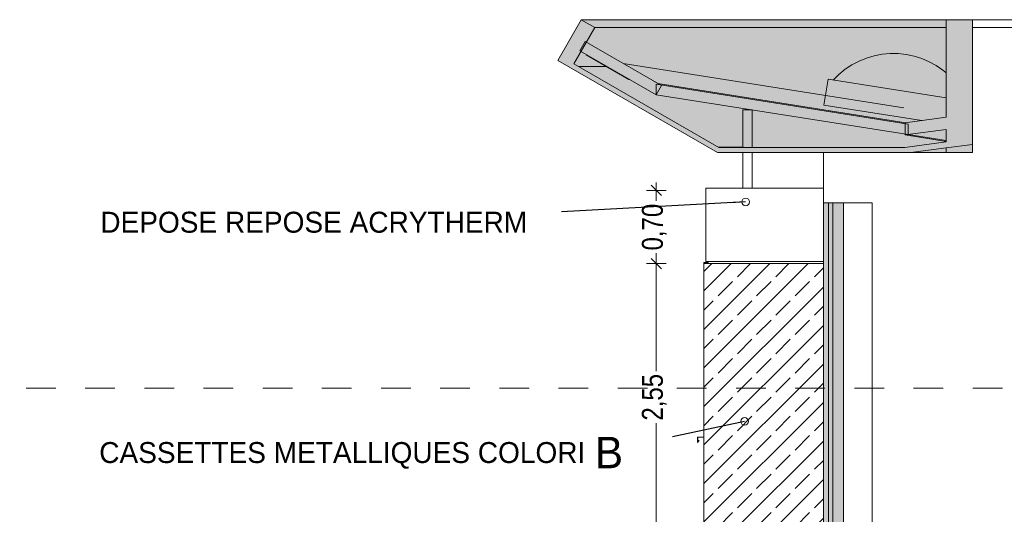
# Model space of a CAD drawing. Header units: millimetres. Extents: x 52659 to 1698020, y -10054 to 104697.
# Tile 348 of 363: x 1442421 to 1451814, y 3 to 4726. Entities that reach past the tile are written whole.
import ezdxf

# ---------------------------------------------------------------- set-up
doc = ezdxf.new("R2010")
doc.units = ezdxf.units.MM
doc.header["$MEASUREMENT"] = 0
doc.linetypes.add('Traits', pattern=[564.444447, 282.222223, -282.222223])
for name, color, linetype in [('02-04 CASSETTES CLAIRES', 7, 'Continuous'), ('02-04 CASSETTES FONCEES', 7, 'Continuous'), ('02-04 Mur.Construction', 7, 'Continuous'), ('05-02 Cotation 200ème 100ème.Cotations', 7, 'Continuous'), ('06-05 Etiquette.Texte', 7, 'Continuous'), ('08-01 2D Dessin général.2D', 7, 'Continuous'), ('A-GLAZ-____-OTLN.Modèle IFC', 7, 'Continuous'), ('A-ROOF-____-OTLN.Modèle IFC', 7, 'Continuous'), ('A-WALL-____-OTLN.Modèle IFC', 7, 'Continuous'), ('Fenêtres ARCHICAD', 7, 'Continuous')]:
    doc.layers.add(name, color=color, linetype=linetype)
doc.styles.add('STYLE_GENERE_3', font='ARIALN.TTF')
doc.dimstyles.new('STYLE_GENERE__2', dxfattribs={"dimtxt": 200, "dimasz": 95, "dimexe": 0.18, "dimexo": 100, "dimgap": 0, "dimtad": 0, "dimlfac": 0.001, "dimzin": 0, "dimdsep": 46, "dimtxsty": 'STYLE_GENERE_3', "dimblk": 'ARROWHEAD_6', "dimblk1": 'ARROWHEAD_6', "dimblk2": 'ARROWHEAD_6', "dimcen": 0.09, "dimclrd": 7, "dimclre": 7, "dimclrt": 7, "dimazin": 0, "dimtfac": 1, "dimtdec": 4, "dimtmove": 0, "dimatfit": 3, "dimfxl": 1, "dimtolj": 1, "dimtzin": 0, "dimarcsym": 0})
doc.dimstyles.new('STYLE_GENERE__4', dxfattribs={"dimtxt": 0.18, "dimasz": 145.92, "dimexe": 0.18, "dimexo": 0.0625, "dimgap": 0, "dimtad": 0, "dimtih": 1, "dimtoh": 1, "dimdec": 4, "dimzin": 0, "dimdsep": 46, "dimcen": 0.09, "dimadec": 0, "dimazin": 0, "dimtfac": 1, "dimtdec": 4, "dimtmove": 0, "dimatfit": 3, "dimldrblk": 'ARROWHEAD_1', "dimfxl": 1, "dimtolj": 1, "dimtzin": 0, "dimarcsym": 0})

# ---------------------------------------------------------------- blocks, each defined once
blk = doc.blocks.new('Élément de coupe_1223_5', base_point=(1478457.7, -7243.3))
at = {"layer": 'A-ROOF-____-OTLN.Modèle IFC', "linetype": 'Continuous', "lineweight": 0, "true_color": 0xffffff}
for points in [[(1449077.7, 3456.7), (1449228.1, 3456.7), (1449228.1, 3506.7), (1449091.1, 3506.7), (1447708.4, 4305), (1447908.4, 4651.4), (1447778.5, 4726.4), (1447553.5, 4336.7)], [(1451509, 4726.4), (1451259, 4726.4), (1451259, 3502), (1451509, 3535.6)], [(1448542.1, 4096.9), (1447814.6, 4516.9), (1447764.6, 4430.3), (1448492.1, 4010.3)], [(1448492.1, 4110.3), (1448492.1, 4010.3), (1450896.1, 3629.6), (1450896.1, 3729.6)], [(1451259, 3794.3), (1450867.3, 3741.6), (1450867.3, 3626.1), (1451259, 3678.8)], [(1449228.1, 3506.7), (1449228.1, 3456.7), (1450278.9, 3456.7), (1450278.9, 3506.7)], [(1450922.6, 3456.7), (1451259, 3502), (1451259, 3559.7), (1450865.1, 3506.7), (1450278.9, 3506.7), (1450278.9, 3456.7)]]:
    blk.add_hatch(color=7, dxfattribs=at).paths.add_polyline_path(points)
at = {"layer": 'A-ROOF-____-OTLN.Modèle IFC', "color": 7, "linetype": 'Continuous', "lineweight": 18}
for p, q in [((1447778.5, 4726.4), (1447553.5, 4336.7)), ((1447778.5, 4726.4), (1447908.4, 4651.4)), ((1451259, 4726.4), (1451259, 3794.3)), ((1451509, 4726.4), (1451259, 4726.4)), ((1451509, 4726.4), (1451509, 3535.6)), ((1447908.4, 4651.4), (1447708.4, 4305)), ((1447814.6, 4516.9), (1447764.6, 4430.3)), ((1447814.6, 4516.9), (1448542.1, 4096.9)), ((1447553.5, 4336.7), (1449077.7, 3456.7)), ((1447708.4, 4305), (1449091.1, 3506.7)), ((1448492.1, 4110.3), (1448492.1, 4010.3)), ((1448492.1, 4110.3), (1450896.1, 3729.6)), ((1448542.1, 4096.9), (1448492.1, 4010.3)), ((1451259, 3794.3), (1450867.3, 3741.6)), ((1450867.3, 3741.6), (1450867.3, 3626.1)), ((1451259, 3678.8), (1450867.3, 3626.1)), ((1450896.1, 3729.6), (1450896.1, 3629.6)), ((1451259, 3678.8), (1451259, 3559.7)), ((1450867.3, 3626.1), (1451259, 3564.1)), ((1451259, 3572.1), (1450896.1, 3629.6)), ((1451259, 3456.7), (1451259, 3502)), ((1451509, 3535.6), (1451509, 3456.7)), ((1450922.6, 3456.7), (1451259, 3456.7)), ((1451509, 3456.7), (1451259, 3456.7))]:
    blk.add_line(p, q, dxfattribs=at)
at = {"layer": 'A-ROOF-____-OTLN.Modèle IFC', "color": 251, "linetype": 'Continuous', "lineweight": 0, "true_color": 0x5d5d5d}
for p, q in [((1447778.5, 4726.4), (1449477.7, 4726.4)), ((1449477.7, 4726.4), (1451259, 4726.4)), ((1451509, 4726.4), (1457077.7, 4726.4)), ((1451259, 4651.4), (1447908.4, 4651.4)), ((1457077.7, 4651.4), (1451509, 4651.4)), ((1448230.6, 4156.4), (1447824.9, 4390.7)), ((1447751.7, 4280), (1448016.5, 4280)), ((1448232.8, 4160), (1448230.6, 4156.4)), ((1448230.6, 4156.4), (1448239.1, 4156.4)), ((1448464.4, 4141.8), (1448507.1, 4117.6)), ((1448507.1, 4117.6), (1450874.9, 3742.6)), ((1448507.1, 4117.1), (1448507.1, 4117.6)), ((1449085.4, 3510), (1449318.1, 3510))]:
    blk.add_line(p, q, dxfattribs=at)
at = {"layer": 'A-ROOF-____-OTLN.Modèle IFC', "color": 7, "linetype": 'Continuous', "lineweight": 18, "flags": 128}
for points in [[(1447764.6, 4430.3), (1448492.1, 4010.3), (1450896.1, 3629.6)], [(1451509, 3535.6), (1451259, 3502), (1450922.6, 3456.7), (1450278.9, 3456.7), (1449228.1, 3456.7), (1449077.7, 3456.7)], [(1451259, 3559.7), (1450865.1, 3506.7), (1450278.9, 3506.7), (1449228.1, 3506.7), (1449091.1, 3506.7)]]:
    blk.add_lwpolyline(points, dxfattribs=at)
blk = doc.blocks.new('Élément de coupe_1229_5', base_point=(1478457.7, -7243.3))
at = {"layer": '02-04 Mur.Construction', "color": 7, "linetype": 'Continuous', "lineweight": 9}
blk.add_line((1448988, 2396.7), (1448988, 2416.7), dxfattribs=at)
blk = doc.blocks.new('Élément de coupe_1230_5', base_point=(1478457.7, -7243.3))
at = {"layer": 'Fenêtres ARCHICAD', "color": 7, "linetype": 'Continuous', "lineweight": 5}
for p, q in [((1448888, 739.6), (1448948, 743.1)), ((1448888, 689.5), (1448888, 739.6)), ((1448903.1, 707.6), (1448888, 689.5)), ((1448948, 740.1), (1448891, 736.7)), ((1448891, 736.7), (1448891, 696.7)), ((1448891, 696.7), (1448901, 709.7)), ((1448901, 709.7), (1448903.1, 707.6))]:
    blk.add_line(p, q, dxfattribs=at)
blk = doc.blocks.new('Élément de coupe_1234_5', base_point=(1478457.7, -7243.3))
at = {"layer": '02-04 Mur.Construction', "color": 7, "linetype": 'Continuous', "lineweight": 9}
for p, q in [((1448968, 3116.7), (1448988, 3116.7)), ((1448968, 2416.7), (1448968, 3116.7)), ((1448988, 2416.7), (1448968, 2416.7))]:
    blk.add_line(p, q, dxfattribs=at)
blk = doc.blocks.new('Élément de coupe_1235_5', base_point=(1478457.7, -7243.3))
at = {"layer": '02-04 Mur.Construction', "color": 7, "linetype": 'Continuous', "lineweight": 9}
for p, q in [((1450087.7, 3116.7), (1448988, 3116.7)), ((1450087.7, 2416.7), (1448988, 2416.7))]:
    blk.add_line(p, q, dxfattribs=at)
blk = doc.blocks.new('Élément de coupe_1240_5', base_point=(1478457.7, -7243.3))
at = {"layer": '02-04 CASSETTES CLAIRES', "color": 7, "linetype": 'Continuous', "lineweight": 9}
for p, q in [((1448948, 1401.2), (1449943.5, 2396.7)), ((1448948, 1768.9), (1449575.8, 2396.7)), ((1448948, 2136.6), (1449208.1, 2396.7)), ((1448948, 2320.5), (1449024.2, 2396.7)), ((1448948, -153.3), (1448948, 2396.7)), ((1448948, 2396.7), (1450087.7, 2396.7)), ((1449267, 2271.8), (1449391.9, 2396.7)), ((1449634.7, 2271.8), (1449759.6, 2396.7)), ((1450002.4, 2271.8), (1450087.7, 2357.1)), ((1448948, 1033.6), (1450087.7, 2173.2)), ((1449083.1, 2087.9), (1449221, 2225.8)), ((1449450.8, 2087.9), (1449588.7, 2225.8)), ((1449818.5, 2087.9), (1449956.4, 2225.8)), ((1448948, 1952.8), (1449037.2, 2042)), ((1449267, 1904.1), (1449404.9, 2042)), ((1449634.7, 1904.1), (1449772.5, 2042)), ((1450002.4, 1904.1), (1450087.7, 1989.4)), ((1448948, 665.9), (1450087.7, 1805.5)), ((1449083.1, 1720.2), (1449221, 1858.1)), ((1449450.8, 1720.2), (1449588.7, 1858.1)), ((1449818.5, 1720.2), (1449956.4, 1858.1)), ((1448948, 1585.1), (1449037.2, 1674.3)), ((1449267, 1536.4), (1449404.9, 1674.3)), ((1449634.7, 1536.4), (1449772.5, 1674.3)), ((1450002.4, 1536.4), (1450087.7, 1621.7)), ((1448948, 298.2), (1450087.7, 1437.9)), ((1449083.1, 1352.5), (1449221, 1490.4)), ((1449450.8, 1352.5), (1449588.7, 1490.4)), ((1449818.5, 1352.5), (1449956.4, 1490.4)), ((1448948, 1217.4), (1449037.2, 1306.6)), ((1449267, 1168.7), (1449404.9, 1306.6)), ((1449634.7, 1168.7), (1449772.5, 1306.6)), ((1450002.4, 1168.7), (1450087.7, 1254)), ((1448948, -69.5), (1450087.7, 1070.2)), ((1449083.1, 984.8), (1449221, 1122.7)), ((1449450.8, 984.8), (1449588.7, 1122.7)), ((1449818.5, 984.8), (1449956.4, 1122.7)), ((1448948, 849.7), (1449037.2, 938.9)), ((1449267, 801), (1449404.9, 938.9)), ((1449634.7, 801), (1449772.5, 938.9)), ((1450002.4, 801), (1450087.7, 886.3)), ((1449083.1, 617.1), (1449221, 755)), ((1449450.8, 617.1), (1449588.7, 755)), ((1449818.5, 617.1), (1449956.4, 755)), ((1449232, -153.3), (1450087.7, 702.5)), ((1448948, 482), (1449037.2, 571.2)), ((1449267, 433.3), (1449404.9, 571.2)), ((1449634.7, 433.3), (1449772.5, 571.2)), ((1450002.4, 433.3), (1450087.7, 518.6)), ((1449083.1, 249.4), (1449221, 387.3)), ((1449450.8, 249.4), (1449588.7, 387.3)), ((1449818.5, 249.4), (1449956.4, 387.3)), ((1449599.7, -153.3), (1450087.7, 334.8)), ((1448948, 114.3), (1449037.2, 203.5)), ((1449267, 65.6), (1449404.9, 203.5)), ((1449634.7, 65.6), (1449772.5, 203.5)), ((1450002.4, 65.6), (1450087.7, 150.9)), ((1449083.1, -118.3), (1449221, 19.6)), ((1449450.8, -118.3), (1449588.7, 19.6)), ((1449818.5, -118.3), (1449956.4, 19.6)), ((1449967.3, -153.3), (1450087.7, -32.9)), ((1448948, -153.3), (1450087.7, -153.3))]:
    blk.add_line(p, q, dxfattribs=at)
blk = doc.blocks.new('Élément de coupe_1241_5', base_point=(1478457.7, -7243.3))
at = {"layer": 'A-WALL-____-OTLN.Modèle IFC', "color": 7, "linetype": 'Continuous', "lineweight": 9}
for p, q in [((1449408.1, 3865.2), (1449408, 3865.2)), ((1449408, 3506.7), (1449408, 3865.2)), ((1449408, 3116.7), (1449408, 3456.7))]:
    blk.add_line(p, q, dxfattribs=at)
blk = doc.blocks.new('Élément de coupe_1247_5', base_point=(1478457.7, -7243.3))
at = {"layer": 'A-WALL-____-OTLN.Modèle IFC', "color": 251, "linetype": 'Continuous', "lineweight": 0, "true_color": 0x5d5d5d}
for p, q in [((1449318.1, 3865.2), (1449408, 3865.2)), ((1449318.1, 3865.2), (1449318.1, 3506.7)), ((1449318.1, 3456.7), (1449318.1, 3116.7))]:
    blk.add_line(p, q, dxfattribs=at)
blk = doc.blocks.new('Élément de coupe_1248_5', base_point=(1478457.7, -7243.3))
at = {"layer": 'A-GLAZ-____-OTLN.Modèle IFC', "color": 7, "linetype": 'Continuous', "lineweight": 18}
for p, q in [((1450360, 4295.1), (1450428, 4331)), ((1450428, 4331), (1450499.2, 4359.9)), ((1450499.2, 4359.9), (1450573, 4381.7)), ((1450573, 4381.7), (1450648.5, 4396.2)), ((1450648.5, 4396.2), (1450725, 4403.1)), ((1450725, 4403.1), (1450801.9, 4402.4)), ((1450801.9, 4402.4), (1450878.3, 4394.1)), ((1450878.5, 4394.1), (1450878.3, 4394.1)), ((1450878.5, 4394.1), (1450953.8, 4378.3)), ((1450953.8, 4378.3), (1451027.1, 4355.2)), ((1451027.1, 4355.2), (1451097.8, 4325)), ((1451097.8, 4325), (1451165.1, 4288)), ((1450236.2, 4204.3), (1450295.9, 4252.8)), ((1450295.9, 4252.8), (1450360, 4295.1)), ((1451165.1, 4288), (1451228.5, 4244.4)), ((1451228.5, 4244.4), (1451259, 4218.7)), ((1450093.2, 3911), (1450132.3, 4157.9)), ((1451259, 3979.5), (1450132.3, 4157.9)), ((1450181.7, 4150.1), (1450236.2, 4204.3)), ((1450093.2, 3911), (1451027.3, 3763.1))]:
    blk.add_line(p, q, dxfattribs=at)
blk = doc.blocks.new('Élément de coupe_1251_5', base_point=(1478457.7, -7243.3))
at = {"layer": '02-04 CASSETTES FONCEES', "color": 251, "linetype": 'Continuous', "lineweight": 0, "true_color": 0x5d5d5d}
blk.add_line((1448988, 2396.8), (1448948, 2396.8), dxfattribs=at)
blk = doc.blocks.new('Élément de coupe_1314_5', base_point=(1478457.7, -7243.3))
at = {"layer": '02-04 CASSETTES CLAIRES', "color": 251, "linetype": 'Continuous', "lineweight": 0, "true_color": 0x5d5d5d}
for p in [(1448948, 2396.8), (1448988, 2397.2)]:
    blk.add_line(p, (1448948, 2397.2), dxfattribs=at)
blk = doc.blocks.new('Élément de coupe_1315_5', base_point=(1478457.7, -7243.3))
at = {"layer": '02-04 CASSETTES CLAIRES', "color": 251, "linetype": 'Continuous', "lineweight": 0, "true_color": 0x5d5d5d}
for p, q in [((1448948, 2397.2), (1448948, 2407.2)), ((1448988, 2407.2), (1448948, 2407.2)), ((1448987.8, 2397.2), (1448988, 2407.2))]:
    blk.add_line(p, q, dxfattribs=at)
blk = doc.blocks.new('Élément de coupe_1329_5', base_point=(1478457.7, -7243.3))
at = {"layer": '02-04 Mur.Construction', "linetype": 'Continuous', "lineweight": 0, "true_color": 0xffffff}
for points in [[(1450137.7, 2976.7), (1450087.7, 2976.7), (1450087.7, -243.3), (1450137.7, -243.3)], [(1450177.7, 2976.7), (1450137.7, 2976.7), (1450137.7, -243.3), (1450177.7, -243.3)], [(1450177.7, -243.3), (1450278.9, -243.3), (1450278.9, 2976.7), (1450177.7, 2976.7)]]:
    blk.add_hatch(color=7, dxfattribs=at).paths.add_polyline_path(points)
at = {"layer": '02-04 Mur.Construction', "color": 7, "linetype": 'Continuous', "lineweight": 9}
for p, q in [((1450087.7, 2976.7), (1450087.7, 3456.7)), ((1450137.7, 2976.7), (1450137.7, -243.3)), ((1450278.9, 2976.7), (1450507.7, 2976.7))]:
    blk.add_line(p, q, dxfattribs=at)
at = {"layer": '02-04 Mur.Construction', "color": 7, "linetype": 'Continuous', "lineweight": 20}
for p, q in [((1450087.7, 2976.7), (1450087.7, -243.3)), ((1450177.7, 2976.7), (1450177.7, -243.3)), ((1450278.9, 2976.7), (1450278.9, -243.3))]:
    blk.add_line(p, q, dxfattribs=at)
at = {"layer": '02-04 Mur.Construction', "color": 7, "linetype": 'Continuous', "lineweight": 20, "flags": 128}
blk.add_lwpolyline([(1450278.9, 2976.7), (1450177.7, 2976.7), (1450137.7, 2976.7), (1450087.7, 2976.7)], dxfattribs=at)
blk = doc.blocks.new('Élément de coupe_1330_5', base_point=(1478457.7, -7243.3))
at = {"layer": '02-04 Mur.Construction', "color": 7, "linetype": 'Continuous', "lineweight": 9}
for p, q in [((1450507.7, 2976.7), (1450552.8, 2976.7)), ((1450552.8, 2976.7), (1450552.8, -423.3))]:
    blk.add_line(p, q, dxfattribs=at)
blk = doc.blocks.new('*D1615', base_point=(1478457.7, -7243.3))
at = {"layer": '05-02 Cotation 200ème 100ème.Cotations', "color": 7, "linetype": 'Continuous', "lineweight": 25, "transparency": 16777216}
for p, q in [((1448443.7, 2447.5), (1448543.7, 2347.5)), ((1448443.7, -103.3), (1448543.7, -203.3))]:
    blk.add_line(p, q, dxfattribs=at)
at = {"layer": '05-02 Cotation 200ème 100ème.Cotations', "color": 7, "linetype": 'Continuous', "lineweight": 13, "transparency": 16777216}
for p, q in [((1448587.4, 2397.5), (1448399.9, 2397.5)), ((1448493.7, 1371), (1448493.7, 2397.5)), ((1448493.7, -153.3), (1448493.7, 873.3)), ((1448587.4, -153.3), (1448399.9, -153.3))]:
    blk.add_line(p, q, dxfattribs=at)
at = {"layer": '05-02 Cotation 200ème 100ème.Cotations', "color": 7, "lineweight": 9, "transparency": 16777216, "insert": (1448593.7, 898.1), "char_height": 200, "attachment_point": 7, "rotation": 90, "style": 'STYLE_GENERE_3'}
blk.add_mtext('\\A1;2,55', dxfattribs=at)
blk = doc.blocks.new('ARROWHEAD_6')
at = {"color": 0, "linetype": 'Continuous', "lineweight": 0}
for p, q in [((0, 0), (-1, 0)), ((-0.5, -0.5), (0.5, 0.5))]:
    blk.add_line(p, q, dxfattribs=at)
blk = doc.blocks.new('*D1616', base_point=(1478457.7, -7243.3))
at = {"layer": '05-02 Cotation 200ème 100ème.Cotations', "color": 7, "linetype": 'Continuous', "lineweight": 25, "transparency": 16777216}
for p, q in [((1448543.7, 3046.1), (1448443.7, 3146.1)), ((1448443.7, 2447.5), (1448543.7, 2347.5))]:
    blk.add_line(p, q, dxfattribs=at)
at = {"layer": '05-02 Cotation 200ème 100ème.Cotations', "color": 7, "linetype": 'Continuous', "lineweight": 13, "transparency": 16777216}
for p, q in [((1448493.7, 3096.1), (1448493.7, 3171.1)), ((1448587.4, 3096.1), (1448399.9, 3096.1)), ((1448493.7, 2995.7), (1448493.7, 3096.1)), ((1448493.7, 2397.5), (1448493.7, 2498)), ((1448587.4, 2397.5), (1448399.9, 2397.5))]:
    blk.add_line(p, q, dxfattribs=at)
at = {"layer": '05-02 Cotation 200ème 100ème.Cotations', "color": 7, "lineweight": 9, "transparency": 16777216, "insert": (1448593.7, 2522.8), "char_height": 200, "attachment_point": 7, "rotation": 90, "style": 'STYLE_GENERE_3'}
blk.add_mtext('\\A1;0,70', dxfattribs=at)
blk = doc.blocks.new('ARROWHEAD_1')
at = {"color": 0, "linetype": 'Continuous', "lineweight": 0}
blk.add_line((0, 0), (-1, 0), dxfattribs=at)
blk.add_circle((0, 0), 0.25, dxfattribs=at)

msp = doc.modelspace()

# ---------------------------------------------------------------- hatches: boundary and pattern name
at = {"layer": '08-01 2D Dessin général.2D', "linetype": 'Continuous', "lineweight": 0}
msp.add_hatch(color=255, dxfattribs=at).paths.add_polyline_path([(1447778.471, 4726.449), (1451508.983, 4726.449), (1451508.983, 3456.738), (1449077.676, 3456.738), (1447553.471, 4336.738)])

# ---------------------------------------------------------------- linework, layer by layer
at = {"layer": '08-01 2D Dessin général.2D', "color": 7, "linetype": 'Continuous', "lineweight": 18}
msp.add_line((1448178.378, 4306.907), (1450854.178, 3883.102), dxfattribs=at)
at = {"layer": '08-01 2D Dessin général.2D', "color": 7, "linetype": 'Traits', "lineweight": 20}
msp.add_line((1490742.273, 1206.738), (1429285.922, 1206.738), dxfattribs=at)
at = {"layer": '08-01 2D Dessin général.2D', "color": 7, "linetype": 'Continuous', "lineweight": 9, "flags": 128}
msp.add_lwpolyline([(1447778.471, 4726.449), (1451508.983, 4726.449), (1451508.983, 3456.738), (1449077.676, 3456.738), (1447553.471, 4336.738)], close=True, dxfattribs=at)

# ---------------------------------------------------------------- block references
at = {"layer": '02-04 CASSETTES CLAIRES', "lineweight": 0}
for name in ['Élément de coupe_1315_5', 'Élément de coupe_1314_5', 'Élément de coupe_1240_5']:
    msp.add_blockref(name, (1478457.676, -7243.262), dxfattribs=at)
at = {"layer": '02-04 CASSETTES FONCEES', "lineweight": 0}
msp.add_blockref('Élément de coupe_1251_5', (1478457.676, -7243.262), dxfattribs=at)
at = {"layer": '02-04 Mur.Construction', "lineweight": 0}
for name in ['Élément de coupe_1329_5', 'Élément de coupe_1234_5', 'Élément de coupe_1235_5', 'Élément de coupe_1330_5', 'Élément de coupe_1229_5']:
    msp.add_blockref(name, (1478457.676, -7243.262), dxfattribs=at)
at = {"layer": 'A-GLAZ-____-OTLN.Modèle IFC', "lineweight": 0}
msp.add_blockref('Élément de coupe_1248_5', (1478457.676, -7243.262), dxfattribs=at)
at = {"layer": 'A-ROOF-____-OTLN.Modèle IFC', "lineweight": 0}
msp.add_blockref('Élément de coupe_1223_5', (1478457.676, -7243.262), dxfattribs=at)
at = {"layer": 'A-WALL-____-OTLN.Modèle IFC', "lineweight": 0}
for name in ['Élément de coupe_1247_5', 'Élément de coupe_1241_5']:
    msp.add_blockref(name, (1478457.676, -7243.262), dxfattribs=at)
at = {"layer": 'Fenêtres ARCHICAD', "lineweight": 0}
msp.add_blockref('Élément de coupe_1230_5', (1478457.676, -7243.262), dxfattribs=at)

# ---------------------------------------------------------------- texts
at = {"layer": '06-05 Etiquette.Texte', "color": 7, "linetype": 'Continuous', "lineweight": 9, "char_height": 200, "attachment_point": 1}
for s, insert in [('\\A1;DEPOSE REPOSE ACRYTHERM ', (1443190.216, 2892.444)), ('\\A1;CASSETTES METALLIQUES COLORI{\\H1.25x; \\H1.2x;B}', (1443179.881, 743.101))]:
    msp.add_mtext(s, dxfattribs=dict(at, insert=insert))

# ---------------------------------------------------------------- dimensions: what is measured, and where the dimension line sits
at = {"layer": '05-02 Cotation 200ème 100ème.Cotations', "color": 7, "linetype": 'Continuous', "lineweight": 13}
for base, p1, p2, picture, middle in [((1448493.664, 3096.12), (1448493.664, 2397.544), (1448493.664, 3096.12), '*D1616', (1448493.664, 2782.596)), ((1448493.664, 2397.544), (1448947.989, -153.262), (1448493.664, 2397.544), '*D1615', (1448493.664, 1157.905))]:
    dim = msp.add_linear_dim(base=base, p1=p1, p2=p2, angle=90, dimstyle='STYLE_GENERE__2', dxfattribs=at)
    dim.commit()
    dim.dimension.update_dxf_attribs({"geometry": picture, "text_midpoint": middle, "dimtype": 160, "text_rotation": 90})

# ---------------------------------------------------------------- leaders
at = {"layer": '06-05 Etiquette.Texte', "color": 7, "linetype": 'Continuous', "lineweight": 9, "annotation_type": 0, "has_hookline": 1, "hookline_direction": 1}
for points, text_width in [([(1449346.243, 2986.882), (1447590.216, 2892.444)], 4533.333), ([(1449335.908, 889.93), (1448648.928, 743.101)], 5916.667)]:
    msp.add_leader(points, dimstyle='STYLE_GENERE__4', dxfattribs=dict(at, text_width=text_width))

doc.saveas('drawing.dxf')
